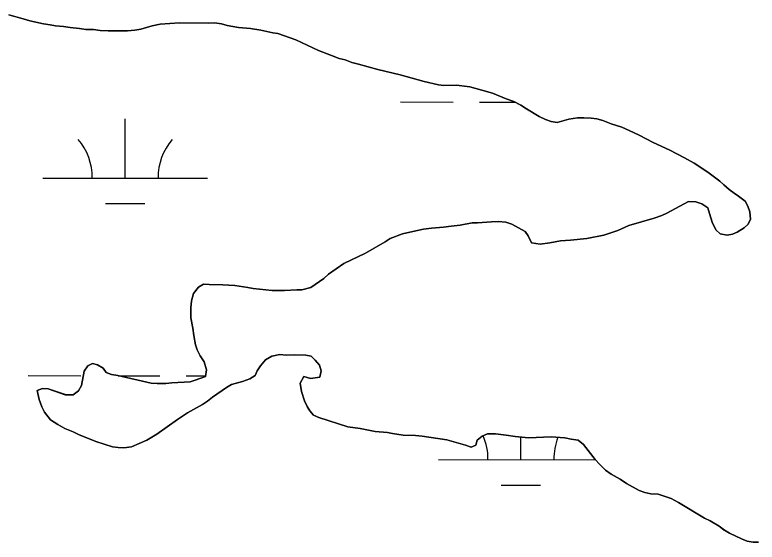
# Model space of a CAD drawing. Extents: x 3148686 to 3186545, y 916144 to 941516.
# Drawn here: x 3162316.3 to 3162767, y 926024.4 to 926344.8 of the extents above; entities that cross this region are included whole.
import ezdxf

# ---------------------------------------------------------------- set-up
doc = ezdxf.new("R2010")
doc.units = 0
for name, color, linetype in [('V-SITE-VEGE', 7, 'Continuous'), ('V-TOPO-SHOR', 7, 'Continuous'), ('V-WETL-SWMP', 7, 'Continuous')]:
    doc.layers.add(name, color=color, linetype=linetype)

msp = doc.modelspace()

# ---------------------------------------------------------------- linework, layer by layer
at = {"layer": 'V-SITE-VEGE'}
for points in [[(3162312.54, 926344.75), (3162321.24, 926342.41), (3162325.28, 926341.14), (3162333.58, 926339.21), (3162337.63, 926338.75), (3162340.87, 926338.1), (3162345.73, 926337.63), (3162349.78, 926336.97), (3162355.46, 926336.49), (3162359.31, 926335.83), (3162363.97, 926335.77), (3162368.03, 926335.32), (3162372.89, 926335.05), (3162379.99, 926334.96), (3162384.66, 926335.1), (3162389.13, 926335.45), (3162392.79, 926336.01), (3162399.72, 926338.16), (3162404.6, 926339.11), (3162416.18, 926339.97), (3162434.04, 926339.74), (3162437.49, 926339.9), (3162441.74, 926339.24), (3162445.18, 926338.18), (3162452.06, 926337.08), (3162459.36, 926336.38), (3162465.64, 926335.48), (3162472.92, 926333.77), (3162475.96, 926333.32), (3162486.87, 926329.53), (3162500.59, 926323.06), (3162508.46, 926320.12), (3162513.11, 926318.23), (3162516.75, 926317.38), (3162520.99, 926315.7), (3162525.04, 926314.83), (3162536.77, 926311.64), (3162550.32, 926308.22), (3162564.88, 926304.18), (3162573.58, 926302.24), (3162576.82, 926301.79), (3162584.54, 926302.1), (3162592.44, 926300.98), (3162599.92, 926299.06), (3162606.39, 926297.15), (3162614.67, 926293.8), (3162619.31, 926292.11), (3162623.54, 926289.83), (3162626.96, 926287.55), (3162634.62, 926282.99), (3162638.45, 926281.11)], [(3162638.45, 926281.11), (3162641.88, 926279.85), (3162645.53, 926279.4), (3162652.66, 926281.34), (3162657.94, 926282.08), (3162661.8, 926282.23), (3162666.26, 926281.97), (3162669.71, 926281.52), (3162673.35, 926280.46), (3162678.39, 926278.57), (3162684.86, 926276.46), (3162689.3, 926274.58), (3162695.35, 926271.66), (3162703.82, 926267.29), (3162713.91, 926262.49), (3162722.78, 926257.91), (3162728.82, 926254.59), (3162737.07, 926249.2), (3162744.31, 926243.63), (3162746.71, 926241.37), (3162749.92, 926238.69), (3162752.94, 926236.42), (3162755.76, 926234.56), (3162759.78, 926231.46), (3162761.36, 926228.6), (3162762.54, 926225.14), (3162762.88, 926220.66), (3162761.63, 926217.64), (3162759.17, 926215.44), (3162754.87, 926212.65), (3162752.01, 926211.47), (3162748.76, 926210.9), (3162744.51, 926211.77), (3162741.9, 926214.04), (3162739.72, 926218.73), (3162737.97, 926224.03), (3162737, 926227.49), (3162733.37, 926229.97), (3162729.74, 926231.24), (3162725.28, 926231.29), (3162712.2, 926224.16), (3162709.13, 926222.78), (3162704.45, 926221.21), (3162689.17, 926216.74), (3162682.43, 926213.78), (3162673.87, 926210.85), (3162663.5, 926208.96), (3162653.74, 926207.86), (3162647.65, 926207.53), (3162641.14, 926206.2), (3162635.25, 926205.46), (3162629.98, 926206.14), (3162628.01, 926210.42), (3162626.21, 926213.09), (3162617.95, 926217.66), (3162614.31, 926218.72), (3162609.65, 926219.18), (3162605.79, 926219.03), (3162597.26, 926218.33), (3162594.01, 926218.37), (3162586.69, 926217.04), (3162581.2, 926216.3), (3162576.53, 926215.75), (3162569.22, 926215.24), (3162564.34, 926214.49), (3162558.03, 926213.15), (3162551.72, 926211.61), (3162544.17, 926208.86), (3162541.1, 926206.87), (3162529.24, 926199.92), (3162515.97, 926193.6), (3162506.76, 926187.22), (3162503.88, 926184.62), (3162495.9, 926179.04), (3162490.6, 926177.69), (3162487.56, 926177.73), (3162480.05, 926177.22), (3162472.54, 926177.31), (3162460.99, 926178.47), (3162457.75, 926179.12), (3162449.85, 926180.24), (3162442.55, 926180.74), (3162434.23, 926180.85), (3162430.78, 926181.09), (3162427.71, 926179.31), (3162424.83, 926175.49), (3162423.55, 926171.04), (3162423.09, 926166.78), (3162423.22, 926160.69), (3162424.35, 926154.39), (3162424.91, 926149.92), (3162426.05, 926144.22), (3162427.02, 926141.16), (3162428.8, 926137.49), (3162431.19, 926134.01), (3162432.55, 926129.12), (3162432.09, 926125.07), (3162425.77, 926122.71), (3162422.72, 926121.74), (3162411.55, 926121.07), (3162407.89, 926120.71)], [(3162407.89, 926120.71), (3162402.61, 926120.78), (3162398.97, 926121.03), (3162378.73, 926125.55), (3162374.88, 926126.21), (3162371.65, 926127.47), (3162369.86, 926130.13), (3162366.44, 926132.2), (3162363.4, 926132.85), (3162360.54, 926131.47), (3162358.47, 926128.24), (3162356.74, 926119.54), (3162354.87, 926116.32), (3162351.79, 926113.92), (3162346.92, 926113.99), (3162336.42, 926117.57), (3162333.17, 926117.81), (3162329.91, 926116.43), (3162331.06, 926111.14), (3162332.62, 926106.66), (3162334.21, 926103.39), (3162338, 926098.67), (3162342.43, 926095.78), (3162346.66, 926093.49), (3162351.71, 926091.4), (3162355.33, 926089.52), (3162360.99, 926087.42), (3162365.43, 926085.54), (3162375.54, 926082.37), (3162378.98, 926081.92), (3162382.43, 926081.67), (3162387.1, 926082.22), (3162396.49, 926086.36), (3162402.42, 926089.93), (3162415.12, 926098.9), (3162421.05, 926102.89), (3162430.25, 926108.04), (3162433.32, 926110.03), (3162436.19, 926112.43), (3162444.79, 926118.41), (3162447.86, 926120.2), (3162454.58, 926121.94), (3162458.86, 926123.51), (3162462.14, 926125.7), (3162463.39, 926128.52), (3162465.46, 926131.54), (3162468.55, 926135.15), (3162472.23, 926137.34), (3162477.11, 926138.29), (3162480.97, 926138.04), (3162486.24, 926138.17), (3162492.94, 926137.88), (3162496.18, 926137.43), (3162498.58, 926134.97), (3162501.18, 926131.89), (3162502.35, 926128.43), (3162501.49, 926124.58), (3162495.8, 926123.84), (3162491.76, 926125.11), (3162489.47, 926120.88), (3162490.42, 926116), (3162492.18, 926110.29), (3162493.75, 926106.82), (3162495.34, 926104.17), (3162497.54, 926101.5), (3162500.77, 926100.04), (3162518.56, 926094.53), (3162525.85, 926093.43), (3162530.91, 926092.35), (3162534.96, 926091.68), (3162542.46, 926090.98), (3162545.5, 926090.33), (3162551.98, 926089.44), (3162559.48, 926089.14), (3162563.53, 926088.68), (3162578.52, 926086.46), (3162589.84, 926083.27), (3162593.28, 926082.01), (3162596.14, 926083.39), (3162596.99, 926086.42), (3162600.06, 926088.82), (3162603.33, 926090.2), (3162608.2, 926090.14), (3162614.68, 926089.44), (3162620.15, 926088.56), (3162628.26, 926087.85), (3162641.86, 926088.28), (3162650.17, 926087.77), (3162654.02, 926086.91), (3162658.27, 926086.25), (3162661.49, 926083.77), (3162668.67, 926074.54), (3162671.28, 926071.67), (3162674.88, 926068.18), (3162678.3, 926065.7), (3162683.74, 926062.58), (3162687.57, 926060.1), (3162695.42, 926055.74), (3162698.86, 926054.48), (3162702.5, 926053.82), (3162706.96, 926053.56)], [(3162706.96, 926053.56), (3162714.84, 926050.82), (3162719.28, 926048.53), (3162734.98, 926038.99), (3162738.41, 926037.33), (3162743.85, 926034.01), (3162747.06, 926031.74), (3162750.29, 926029.87), (3162757.55, 926026.32), (3162760.98, 926025.06), (3162764.63, 926024.41), (3162767.88, 926024.37)]]:
    msp.add_lwpolyline(points, dxfattribs=at)
at = {"layer": 'V-TOPO-SHOR'}
for points in [[(3162312.54, 926344.75), (3162321.24, 926342.41), (3162325.28, 926341.14), (3162333.58, 926339.21), (3162337.63, 926338.75), (3162340.87, 926338.1), (3162345.73, 926337.63), (3162349.78, 926336.97), (3162355.46, 926336.49), (3162359.31, 926335.83), (3162363.97, 926335.77), (3162368.03, 926335.32), (3162372.89, 926335.05), (3162379.99, 926334.96), (3162384.66, 926335.1), (3162389.13, 926335.45), (3162392.79, 926336.01), (3162399.72, 926338.16), (3162404.6, 926339.11), (3162416.18, 926339.97), (3162434.04, 926339.74), (3162437.49, 926339.9), (3162441.74, 926339.24), (3162445.18, 926338.18), (3162452.06, 926337.08), (3162459.36, 926336.38), (3162465.64, 926335.48), (3162472.92, 926333.77), (3162475.96, 926333.32), (3162486.87, 926329.53), (3162500.59, 926323.06), (3162508.46, 926320.12), (3162513.11, 926318.23), (3162516.75, 926317.38), (3162520.99, 926315.7), (3162525.04, 926314.83), (3162536.77, 926311.64), (3162550.32, 926308.22), (3162564.88, 926304.18), (3162573.58, 926302.24), (3162576.82, 926301.79), (3162584.54, 926302.1), (3162592.44, 926300.98), (3162599.92, 926299.06), (3162606.39, 926297.15), (3162614.67, 926293.8), (3162619.31, 926292.11), (3162623.54, 926289.83), (3162626.96, 926287.55), (3162634.62, 926282.99), (3162638.45, 926281.11)], [(3162638.45, 926281.11), (3162641.88, 926279.85), (3162645.53, 926279.4), (3162652.66, 926281.34), (3162657.94, 926282.08), (3162661.8, 926282.23), (3162666.26, 926281.97), (3162669.71, 926281.52), (3162673.35, 926280.46), (3162678.39, 926278.57), (3162684.86, 926276.46), (3162689.3, 926274.58), (3162695.35, 926271.66), (3162703.82, 926267.29), (3162713.9, 926262.49), (3162722.78, 926257.91), (3162728.82, 926254.59), (3162737.07, 926249.2), (3162744.31, 926243.63), (3162746.71, 926241.37), (3162749.92, 926238.69), (3162752.94, 926236.42), (3162755.76, 926234.56), (3162759.78, 926231.46), (3162761.36, 926228.6), (3162762.54, 926225.14), (3162762.88, 926220.67), (3162761.63, 926217.64), (3162759.17, 926215.44), (3162754.87, 926212.65), (3162752.01, 926211.47), (3162748.76, 926210.9), (3162744.51, 926211.77), (3162741.9, 926214.04), (3162739.72, 926218.73), (3162737.97, 926224.03), (3162737, 926227.49), (3162733.37, 926229.97), (3162729.74, 926231.24), (3162725.28, 926231.29), (3162712.2, 926224.16), (3162709.13, 926222.78), (3162704.45, 926221.21), (3162689.17, 926216.74), (3162682.43, 926213.78), (3162673.87, 926210.85), (3162663.5, 926208.96), (3162653.74, 926207.86), (3162647.65, 926207.53), (3162641.14, 926206.2), (3162635.25, 926205.46), (3162629.98, 926206.14), (3162628.01, 926210.42), (3162626.21, 926213.09), (3162617.95, 926217.66), (3162614.31, 926218.72), (3162609.65, 926219.18), (3162605.79, 926219.03), (3162597.26, 926218.33), (3162594.01, 926218.37), (3162586.69, 926217.04), (3162581.2, 926216.3), (3162576.53, 926215.75), (3162569.22, 926215.24), (3162564.34, 926214.49), (3162558.03, 926213.15), (3162551.72, 926211.61), (3162544.17, 926208.86), (3162541.1, 926206.87), (3162529.24, 926199.92), (3162515.97, 926193.6), (3162506.76, 926187.22), (3162503.88, 926184.62), (3162495.9, 926179.04), (3162490.6, 926177.69), (3162487.56, 926177.73), (3162480.05, 926177.22), (3162472.54, 926177.31), (3162460.99, 926178.47), (3162457.75, 926179.12), (3162449.85, 926180.24), (3162442.55, 926180.74), (3162434.23, 926180.85), (3162430.78, 926181.09), (3162427.72, 926179.31), (3162424.83, 926175.49), (3162423.55, 926171.04), (3162423.09, 926166.78), (3162423.22, 926160.69), (3162424.35, 926154.39), (3162424.91, 926149.92), (3162426.05, 926144.22), (3162427.02, 926141.16), (3162428.8, 926137.49), (3162431.19, 926134.01), (3162432.55, 926129.12), (3162432.09, 926125.07), (3162425.77, 926122.71), (3162422.72, 926121.74), (3162411.55, 926121.07), (3162407.89, 926120.71)], [(3162407.89, 926120.71), (3162402.61, 926120.78), (3162398.97, 926121.03), (3162378.73, 926125.55), (3162374.88, 926126.21), (3162371.65, 926127.47), (3162369.86, 926130.13), (3162366.43, 926132.2), (3162363.4, 926132.85), (3162360.54, 926131.47), (3162358.47, 926128.24), (3162356.74, 926119.54), (3162354.87, 926116.32), (3162351.79, 926113.92), (3162346.92, 926113.99), (3162336.42, 926117.57), (3162333.17, 926117.81), (3162329.91, 926116.43), (3162331.06, 926111.14), (3162332.62, 926106.66), (3162334.21, 926103.39), (3162338, 926098.67), (3162342.43, 926095.78), (3162346.66, 926093.49), (3162351.71, 926091.4), (3162355.33, 926089.52), (3162360.99, 926087.42), (3162365.43, 926085.54), (3162375.54, 926082.37), (3162378.98, 926081.92), (3162382.43, 926081.67), (3162387.1, 926082.22), (3162396.49, 926086.36), (3162402.42, 926089.93), (3162415.12, 926098.9), (3162421.05, 926102.89), (3162430.25, 926108.04), (3162433.32, 926110.03), (3162436.19, 926112.43), (3162444.79, 926118.41), (3162447.86, 926120.2), (3162454.58, 926121.94), (3162458.86, 926123.51), (3162462.14, 926125.7), (3162463.39, 926128.52), (3162465.46, 926131.54), (3162468.55, 926135.15), (3162472.23, 926137.34), (3162477.11, 926138.29), (3162480.97, 926138.04), (3162486.24, 926138.17), (3162492.94, 926137.88), (3162496.18, 926137.43), (3162498.58, 926134.97), (3162501.18, 926131.89), (3162502.35, 926128.43), (3162501.49, 926124.58), (3162495.8, 926123.84), (3162491.76, 926125.11), (3162489.47, 926120.88), (3162490.42, 926116), (3162492.18, 926110.29), (3162493.75, 926106.82), (3162495.34, 926104.17), (3162497.54, 926101.5), (3162500.77, 926100.04), (3162518.56, 926094.53), (3162525.85, 926093.43), (3162530.91, 926092.35), (3162534.96, 926091.68), (3162542.46, 926090.98), (3162545.5, 926090.33), (3162551.98, 926089.44), (3162559.48, 926089.14), (3162563.53, 926088.68), (3162578.52, 926086.46), (3162589.84, 926083.27), (3162593.28, 926082.01), (3162596.14, 926083.39), (3162596.99, 926086.42), (3162600.06, 926088.82), (3162603.33, 926090.2), (3162608.2, 926090.14), (3162614.68, 926089.44), (3162620.15, 926088.56), (3162628.26, 926087.85), (3162641.86, 926088.28), (3162650.17, 926087.77), (3162654.02, 926086.91), (3162658.27, 926086.25), (3162661.49, 926083.77), (3162668.67, 926074.54), (3162671.28, 926071.67), (3162674.88, 926068.18), (3162678.3, 926065.7), (3162683.74, 926062.58), (3162687.57, 926060.1), (3162695.42, 926055.74), (3162698.86, 926054.47), (3162702.5, 926053.82), (3162706.96, 926053.56)], [(3162706.96, 926053.56), (3162714.84, 926050.82), (3162719.28, 926048.53), (3162734.98, 926038.99), (3162738.41, 926037.33), (3162743.85, 926034.01), (3162747.07, 926031.74), (3162750.29, 926029.87), (3162757.55, 926026.32), (3162760.98, 926025.06), (3162764.63, 926024.41), (3162767.88, 926024.37)]]:
    msp.add_lwpolyline(points, dxfattribs=at)
at = {"layer": 'V-WETL-SWMP'}
for p, q in [((3162550.36, 926291.8), (3162582.36, 926291.76)), ((3162598.36, 926291.75), (3162620.04, 926291.73)), ((3162383.25, 926245.54), (3162383.29, 926281.54)), ((3162333.25, 926245.6), (3162433.25, 926245.49)), ((3162371.23, 926230.13), (3162395.23, 926230.1)), ((3162324.28, 926125.54), (3162356.28, 926125.5)), ((3162379.06, 926125.48), (3162404.28, 926125.45)), ((3162420.28, 926125.43), (3162432.14, 926125.42)), ((3162623.54, 926074.48), (3162623.56, 926088.26)), ((3162573.54, 926074.53), (3162668.78, 926074.43)), ((3162611.52, 926059.06), (3162635.52, 926059.03))]:
    msp.add_line(p, q, dxfattribs=at)
for points in [[(3162682.43, 926213.78), (3162689.17, 926216.74), (3162704.45, 926221.21), (3162709.13, 926222.78), (3162712.2, 926224.16), (3162725.27, 926231.3), (3162729.74, 926231.24), (3162733.38, 926229.97), (3162737, 926227.49), (3162737.97, 926224.03), (3162739.72, 926218.73), (3162741.9, 926214.04), (3162744.51, 926211.77), (3162748.76, 926210.9), (3162752.01, 926211.47), (3162754.87, 926212.65), (3162759.16, 926215.44), (3162761.63, 926217.64), (3162762.88, 926220.67), (3162762.54, 926225.14), (3162761.36, 926228.6), (3162759.78, 926231.46), (3162755.76, 926234.56), (3162752.94, 926236.42), (3162749.92, 926238.69), (3162746.71, 926241.37), (3162744.31, 926243.63), (3162737.07, 926249.21), (3162728.82, 926254.59), (3162722.78, 926257.91), (3162713.9, 926262.49), (3162703.82, 926267.29), (3162695.35, 926271.66), (3162689.3, 926274.58), (3162684.86, 926276.46), (3162678.39, 926278.57), (3162673.35, 926280.46), (3162669.71, 926281.52), (3162666.26, 926281.97), (3162661.8, 926282.23), (3162657.94, 926282.08), (3162652.66, 926281.34), (3162645.53, 926279.4), (3162641.88, 926279.85), (3162638.45, 926281.11), (3162634.62, 926282.99), (3162626.97, 926287.55), (3162623.54, 926289.83), (3162619.31, 926292.11), (3162614.67, 926293.8), (3162606.39, 926297.15), (3162599.92, 926299.06), (3162592.44, 926300.98), (3162584.54, 926302.1), (3162576.82, 926301.79), (3162573.58, 926302.24), (3162564.88, 926304.18), (3162550.32, 926308.22), (3162536.77, 926311.64), (3162525.04, 926314.84), (3162520.99, 926315.7), (3162516.75, 926317.38), (3162513.11, 926318.23), (3162508.46, 926320.12), (3162500.59, 926323.06), (3162486.87, 926329.53), (3162475.96, 926333.32), (3162472.92, 926333.77), (3162465.64, 926335.48), (3162459.36, 926336.38), (3162452.06, 926337.08), (3162445.18, 926338.18), (3162441.74, 926339.24), (3162437.49, 926339.9), (3162434.04, 926339.75), (3162416.18, 926339.97), (3162404.6, 926339.11), (3162399.72, 926338.16), (3162392.79, 926336.01), (3162389.13, 926335.45), (3162384.66, 926335.1), (3162379.99, 926334.96), (3162372.89, 926335.05), (3162368.03, 926335.32), (3162363.97, 926335.77), (3162359.31, 926335.83), (3162355.46, 926336.49), (3162349.78, 926336.97), (3162345.73, 926337.63), (3162340.87, 926338.1), (3162337.63, 926338.75), (3162333.58, 926339.21), (3162325.28, 926341.14), (3162321.24, 926342.41), (3162312.54, 926344.75)], [(3162463.39, 926128.52), (3162462.14, 926125.7), (3162458.86, 926123.51), (3162454.58, 926121.94), (3162447.86, 926120.2), (3162444.79, 926118.41), (3162436.19, 926112.43), (3162433.32, 926110.03), (3162430.25, 926108.04), (3162421.05, 926102.89), (3162415.12, 926098.9), (3162402.42, 926089.93), (3162396.49, 926086.36), (3162387.1, 926082.22), (3162382.43, 926081.67), (3162378.98, 926081.92), (3162375.54, 926082.37), (3162365.43, 926085.54), (3162360.99, 926087.42), (3162355.34, 926089.52), (3162351.71, 926091.4), (3162346.66, 926093.49), (3162342.43, 926095.78), (3162338, 926098.68), (3162334.21, 926103.39), (3162332.62, 926106.66), (3162331.06, 926111.14), (3162329.91, 926116.43), (3162333.17, 926117.81), (3162336.42, 926117.57), (3162346.92, 926113.98), (3162351.79, 926113.92), (3162354.87, 926116.32), (3162356.74, 926119.54), (3162358.47, 926128.24), (3162360.54, 926131.46), (3162363.4, 926132.85), (3162366.44, 926132.2), (3162369.86, 926130.13), (3162371.65, 926127.47), (3162374.88, 926126.21), (3162378.73, 926125.55), (3162398.96, 926121.03), (3162402.61, 926120.78), (3162407.89, 926120.71), (3162411.55, 926121.07), (3162422.72, 926121.74), (3162425.77, 926122.71), (3162432.09, 926125.07), (3162432.55, 926129.12), (3162431.19, 926134.01), (3162428.8, 926137.49), (3162427.02, 926141.16), (3162426.05, 926144.22), (3162424.9, 926149.92), (3162424.35, 926154.39), (3162423.22, 926160.69), (3162423.09, 926166.78), (3162423.55, 926171.04), (3162424.83, 926175.49), (3162427.72, 926179.31), (3162430.78, 926181.09), (3162434.23, 926180.85), (3162442.55, 926180.74), (3162449.85, 926180.24), (3162457.75, 926179.12), (3162460.99, 926178.47), (3162472.54, 926177.31), (3162480.05, 926177.21), (3162487.56, 926177.73), (3162490.61, 926177.69), (3162495.9, 926179.04), (3162503.88, 926184.62), (3162506.76, 926187.22), (3162515.97, 926193.6), (3162529.24, 926199.92), (3162541.1, 926206.87), (3162544.17, 926208.86), (3162551.72, 926211.61), (3162558.03, 926213.15), (3162564.34, 926214.49), (3162569.22, 926215.24), (3162576.53, 926215.75), (3162581.2, 926216.3), (3162586.69, 926217.04), (3162594.01, 926218.37), (3162597.26, 926218.33), (3162605.79, 926219.03), (3162609.65, 926219.18), (3162614.31, 926218.72), (3162617.95, 926217.66), (3162626.21, 926213.09), (3162628, 926210.42), (3162629.98, 926206.14), (3162635.25, 926205.46), (3162641.14, 926206.2), (3162647.65, 926207.53), (3162653.74, 926207.86), (3162663.5, 926208.95), (3162673.87, 926210.85), (3162682.43, 926213.78)], [(3162767.87, 926024.37), (3162764.63, 926024.41), (3162760.98, 926025.06), (3162757.55, 926026.33), (3162750.29, 926029.87), (3162747.07, 926031.74), (3162743.85, 926034.01), (3162738.41, 926037.33), (3162734.98, 926038.99), (3162719.28, 926048.53), (3162714.84, 926050.82), (3162706.96, 926053.56), (3162702.5, 926053.82), (3162698.86, 926054.47), (3162695.42, 926055.74), (3162687.57, 926060.1), (3162683.74, 926062.58), (3162678.3, 926065.7), (3162674.88, 926068.18), (3162671.28, 926071.67), (3162668.67, 926074.55), (3162661.49, 926083.77), (3162658.27, 926086.25), (3162654.02, 926086.91), (3162650.17, 926087.77), (3162641.86, 926088.28), (3162628.26, 926087.85), (3162620.15, 926088.56), (3162614.68, 926089.44), (3162608.2, 926090.14), (3162603.33, 926090.2), (3162600.06, 926088.82), (3162596.99, 926086.42), (3162596.14, 926083.39), (3162593.28, 926082.01), (3162589.85, 926083.27), (3162578.52, 926086.46), (3162563.53, 926088.68), (3162559.48, 926089.14), (3162551.98, 926089.44), (3162545.49, 926090.33), (3162542.46, 926090.98), (3162534.96, 926091.68), (3162530.91, 926092.35), (3162525.85, 926093.42), (3162518.56, 926094.53), (3162500.77, 926100.04), (3162497.54, 926101.5), (3162495.34, 926104.17), (3162493.75, 926106.82), (3162492.18, 926110.29), (3162490.42, 926116), (3162489.47, 926120.88), (3162491.76, 926125.11), (3162495.8, 926123.84), (3162501.49, 926124.58), (3162502.35, 926128.43), (3162501.18, 926131.89), (3162498.58, 926134.97), (3162496.18, 926137.44), (3162492.94, 926137.88), (3162486.24, 926138.17), (3162480.96, 926138.04), (3162477.11, 926138.29), (3162472.23, 926137.34), (3162468.55, 926135.15), (3162465.46, 926131.54), (3162463.39, 926128.52)]]:
    msp.add_lwpolyline(points, dxfattribs=at)
for centre, start, end in [((3162328.01, 926246.08), 359.1678, 40.7115), ((3162438.49, 926245.96), 139.1678, 180.7115), ((3162568.3, 926075.01), 359.1678, 23.4857), ((3162678.78, 926074.9), 158.1294, 180.7115)]:
    msp.add_arc(centre, 35.25, start, end, dxfattribs=at)

doc.saveas('drawing.dxf')
